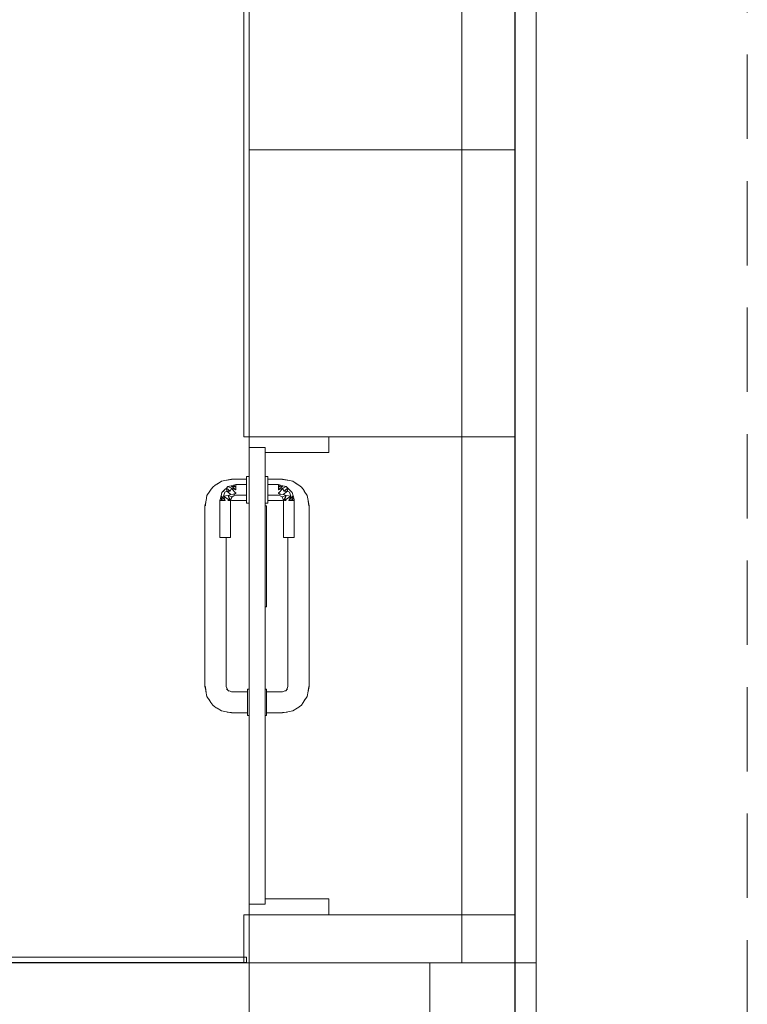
# Model space of a CAD drawing. Header units: millimetres. Extents: x 2 to 902, y -447 to 199.
# Tile 954 of 1056: x 73.66 to 76.4, y 153.57 to 157.27. Entities that reach past the tile are written whole.
import ezdxf

# ---------------------------------------------------------------- set-up
doc = ezdxf.new("R2010")
doc.units = ezdxf.units.MM
doc.header["$MEASUREMENT"] = 0
doc.linetypes.add('HIDDEN2', pattern=[0.47625, 0.3175, -0.15875])
for name, color, linetype, lineweight in [('DI-Detalhes', 1, 'HIDDEN2', 9), ('IFC-Laje-Contorno', 134, 'Continuous', 5), ('IFC-Parede padrão-Contorno', 44, 'Continuous', 5), ('IFC-Pilar-Contorno', 83, 'Continuous', 5), ('IFC-Porta-Contorno', 142, 'Continuous', 5), ('IFC-Viga-Contorno', 66, 'Continuous', 5)]:
    doc.layers.add(name, color=color, linetype=linetype, lineweight=lineweight)

msp = doc.modelspace()

# ---------------------------------------------------------------- linework, layer by layer
at = {"layer": 'DI-Detalhes'}
msp.add_lwpolyline([(69.8236, 160.4769), (76.3973, 160.4769), (76.3973, 152.1533), (69.8236, 152.1533), (69.8236, 160.4769)], dxfattribs=at)
at = {"layer": 'IFC-Laje-Contorno', "color": 7, "lineweight": 5}
for p, q in [((74.5238, 155.7044), (74.5238, 159.5244)), ((75.5238, 153.323), (75.5238, 158.6973)), ((75.5238, 153.323), (75.5238, 158.6973)), ((74.5238, 153.9044), (74.5238, 155.7044)), ((74.5238, 153.723), (74.5238, 153.9044)), ((71.4838, 153.723), (74.5238, 153.723))]:
    msp.add_line(p, q, dxfattribs=at)
at = {"layer": 'IFC-Parede padrão-Contorno', "color": 7, "lineweight": 5}
for p, q in [((74.5033, 156.0753), (74.5033, 159.5044)), ((74.5233, 156.7844), (74.5233, 158.7857)), ((75.5233, 156.7844), (75.5233, 158.7857)), ((74.5233, 155.7044), (74.5233, 158.5711)), ((74.5233, 156.7844), (75.279, 156.7844)), ((74.7676, 156.7844), (75.5233, 156.7844)), ((75.5233, 156.0757), (75.5233, 156.7844)), ((75.5233, 156.5206), (75.5233, 156.7844)), ((75.5233, 155.7044), (75.5233, 156.5206)), ((74.5033, 155.7044), (74.5033, 156.0753)), ((74.5033, 155.7044), (74.5214, 155.7044)), ((74.5214, 155.7044), (74.5233, 155.7044)), ((74.5233, 155.7044), (75.41, 155.7044)), ((75.41, 155.7044), (75.5233, 155.7044)), ((75.5233, 153.9044), (75.5233, 155.7044)), ((74.5033, 153.7676), (74.5033, 153.9044)), ((74.5033, 153.9044), (74.5053, 153.9044)), ((74.5053, 153.9044), (74.5233, 153.9044)), ((74.5233, 153.5187), (74.5233, 153.9044)), ((74.5233, 153.9044), (75.4262, 153.9044)), ((74.5238, 153.9044), (75.5233, 153.9044)), ((75.4262, 153.9044), (75.5233, 153.9044)), ((75.5233, 153.5187), (75.5233, 153.9044)), ((72.2278, 153.7444), (74.5133, 153.7444)), ((74.5033, 153.723), (74.5033, 153.7676)), ((74.5133, 153.7395), (74.5133, 153.7444)), ((74.5133, 153.7244), (74.5133, 153.7395)), ((71.3828, 153.723), (74.5238, 153.723)), ((71.4838, 153.7244), (73.7693, 153.7244)), ((73.7693, 153.7244), (74.5133, 153.7244)), ((74.5238, 153.1822), (74.5238, 153.723))]:
    msp.add_line(p, q, dxfattribs=at)
at = {"layer": 'IFC-Pilar-Contorno', "color": 7, "lineweight": 5}
for p, q in [((75.2037, 153.723), (75.6037, 153.723)), ((75.2037, 153.323), (75.2037, 153.723)), ((75.5233, 153.723), (75.6037, 153.723)), ((75.6037, 153.0732), (75.6037, 153.723)), ((75.6037, 152.723), (75.6037, 153.723))]:
    msp.add_line(p, q, dxfattribs=at)
at = {"layer": 'IFC-Porta-Contorno', "color": 7, "lineweight": 5}
for p, q in [((74.5233, 155.7044), (74.7942, 155.7044)), ((74.5233, 155.6679), (74.5233, 155.7044)), ((74.7942, 155.7044), (74.8233, 155.7044)), ((74.8233, 155.6494), (74.8233, 155.7044)), ((74.5233, 155.6644), (74.5233, 155.6679)), ((74.5233, 154.0966), (74.5233, 155.6644)), ((74.5233, 155.6644), (74.5286, 155.6644)), ((74.5286, 155.6644), (74.5833, 155.6644)), ((74.5833, 154.0966), (74.5833, 155.6644)), ((74.5833, 155.6444), (74.6035, 155.6444)), ((74.6035, 155.6444), (74.8233, 155.6444)), ((74.8233, 155.6444), (74.8233, 155.6494)), ((74.5133, 155.5544), (74.5233, 155.5544)), ((74.5133, 155.5527), (74.5133, 155.5544)), ((74.5133, 155.5544), (74.5233, 155.5544)), ((74.5133, 155.5527), (74.5133, 155.5544)), ((74.5133, 155.5477), (74.5133, 155.5527)), ((74.5133, 155.5477), (74.5133, 155.5527)), ((74.5233, 155.5527), (74.5233, 155.5544)), ((74.5233, 155.5477), (74.5233, 155.5527)), ((74.5833, 155.5544), (74.5933, 155.5544)), ((74.5833, 155.5527), (74.5833, 155.5544)), ((74.5833, 155.5544), (74.5933, 155.5544)), ((74.5833, 155.5477), (74.5833, 155.5527)), ((74.5933, 155.5527), (74.5933, 155.5544)), ((74.5933, 155.5527), (74.5933, 155.5544)), ((74.5933, 155.5477), (74.5933, 155.5527)), ((74.5933, 155.5477), (74.5933, 155.5527)), ((74.3766, 155.5019), (74.3866, 155.5151)), ((74.3766, 155.5019), (74.3866, 155.5151)), ((74.3804, 155.5067), (74.3866, 155.5151)), ((74.3804, 155.5067), (74.3866, 155.5151)), ((74.3866, 155.5151), (74.3961, 155.5222)), ((74.3866, 155.5151), (74.3961, 155.5222)), ((74.3961, 155.5222), (74.4087, 155.5298)), ((74.3961, 155.5222), (74.4087, 155.5298)), ((74.4028, 155.5259), (74.419, 155.5368)), ((74.4028, 155.5259), (74.419, 155.5368)), ((74.419, 155.5368), (74.4387, 155.5408)), ((74.419, 155.5368), (74.4387, 155.5408)), ((74.4378, 155.5405), (74.4573, 155.5444)), ((74.4378, 155.5405), (74.4573, 155.5444)), ((74.4378, 155.5405), (74.4402, 155.541)), ((74.4378, 155.5405), (74.4402, 155.541)), ((74.4378, 155.5109), (74.4433, 155.5164)), ((74.4378, 155.5109), (74.4433, 155.5164)), ((74.4387, 155.5408), (74.4396, 155.5409)), ((74.4387, 155.5408), (74.4396, 155.5409)), ((74.4402, 155.541), (74.4573, 155.543)), ((74.4402, 155.541), (74.4573, 155.543)), ((74.4433, 155.5164), (74.4563, 155.5198)), ((74.4433, 155.5164), (74.4563, 155.5198)), ((74.4433, 155.5164), (74.4567, 155.511)), ((74.4433, 155.5164), (74.4567, 155.511)), ((74.4563, 155.5198), (74.4648, 155.5221)), ((74.4563, 155.5198), (74.4648, 155.5221)), ((74.4563, 155.5198), (74.4733, 155.5044)), ((74.4563, 155.5198), (74.4733, 155.5144)), ((74.4563, 155.5198), (74.4733, 155.5044)), ((74.4563, 155.5198), (74.4733, 155.5144)), ((74.4573, 155.5444), (74.5133, 155.5444)), ((74.4573, 155.5444), (74.5133, 155.5444)), ((74.4648, 155.5221), (74.4691, 155.5233)), ((74.4648, 155.5221), (74.4691, 155.5233)), ((74.4648, 155.5221), (74.4733, 155.5144)), ((74.4648, 155.5221), (74.4733, 155.5144)), ((74.4691, 155.5233), (74.4733, 155.5244)), ((74.4691, 155.5233), (74.4733, 155.5244)), ((74.4733, 155.5244), (74.5133, 155.5244)), ((74.4733, 155.5244), (74.5133, 155.5244)), ((74.4733, 155.5185), (74.4733, 155.5217)), ((74.4733, 155.5185), (74.4733, 155.5217)), ((74.4733, 155.5144), (74.4733, 155.5185)), ((74.4733, 155.5144), (74.4733, 155.5185)), ((74.4733, 155.5096), (74.4733, 155.5144)), ((74.4733, 155.5096), (74.4733, 155.5144)), ((74.5133, 155.5398), (74.5133, 155.5477)), ((74.5133, 155.5398), (74.5133, 155.5477)), ((74.5133, 155.5294), (74.5133, 155.5398)), ((74.5133, 155.5294), (74.5133, 155.5398)), ((74.5133, 155.5173), (74.5133, 155.5294)), ((74.5133, 155.5173), (74.5133, 155.5294)), ((74.5133, 155.5044), (74.5133, 155.5173)), ((74.5133, 155.5044), (74.5133, 155.5173)), ((74.5233, 155.5398), (74.5233, 155.5477)), ((74.5233, 155.5294), (74.5233, 155.5398)), ((74.5233, 155.5173), (74.5233, 155.5294)), ((74.5233, 155.5044), (74.5233, 155.5173)), ((74.5833, 155.5398), (74.5833, 155.5477)), ((74.5833, 155.5294), (74.5833, 155.5398)), ((74.5833, 155.5173), (74.5833, 155.5294)), ((74.5833, 155.5044), (74.5833, 155.5173)), ((74.5933, 155.5398), (74.5933, 155.5477)), ((74.5933, 155.5398), (74.5933, 155.5477)), ((74.5933, 155.5444), (74.6493, 155.5444)), ((74.5933, 155.5444), (74.6493, 155.5444)), ((74.5933, 155.5294), (74.5933, 155.5398)), ((74.5933, 155.5294), (74.5933, 155.5398)), ((74.5933, 155.5173), (74.5933, 155.5294)), ((74.5933, 155.5173), (74.5933, 155.5294)), ((74.5933, 155.5244), (74.6333, 155.5244)), ((74.5933, 155.5244), (74.6333, 155.5244)), ((74.5933, 155.5144), (74.5933, 155.5185)), ((74.5933, 155.5144), (74.5933, 155.5185)), ((74.5933, 155.5044), (74.5933, 155.5173)), ((74.5933, 155.5044), (74.5933, 155.5173)), ((74.6333, 155.5244), (74.6376, 155.5233)), ((74.6333, 155.5244), (74.6376, 155.5233)), ((74.6333, 155.5144), (74.6418, 155.5221)), ((74.6333, 155.5144), (74.6418, 155.5221)), ((74.6333, 155.5185), (74.6333, 155.5217)), ((74.6333, 155.5185), (74.6333, 155.5217)), ((74.6333, 155.5044), (74.6503, 155.5198)), ((74.6333, 155.5144), (74.6503, 155.5198)), ((74.6333, 155.5044), (74.6503, 155.5198)), ((74.6333, 155.5144), (74.6503, 155.5198)), ((74.6333, 155.5144), (74.6333, 155.5185)), ((74.6333, 155.5144), (74.6333, 155.5185)), ((74.6333, 155.5096), (74.6333, 155.5144)), ((74.6333, 155.5096), (74.6333, 155.5144)), ((74.6376, 155.5233), (74.6418, 155.5221)), ((74.6376, 155.5233), (74.6418, 155.5221)), ((74.6418, 155.5221), (74.6503, 155.5198)), ((74.6418, 155.5221), (74.6503, 155.5198)), ((74.6493, 155.5444), (74.6688, 155.5405)), ((74.6493, 155.5444), (74.6688, 155.5405)), ((74.6493, 155.543), (74.6665, 155.541)), ((74.6493, 155.543), (74.6665, 155.541)), ((74.65, 155.511), (74.6633, 155.5164)), ((74.65, 155.511), (74.6633, 155.5164)), ((74.6503, 155.5198), (74.6633, 155.5164)), ((74.6503, 155.5198), (74.6633, 155.5164)), ((74.6633, 155.5164), (74.6688, 155.5109)), ((74.6633, 155.5164), (74.6688, 155.5109)), ((74.6665, 155.541), (74.6688, 155.5405)), ((74.6665, 155.541), (74.6688, 155.5405)), ((74.667, 155.5409), (74.6679, 155.5408)), ((74.667, 155.5409), (74.6679, 155.5408)), ((74.6679, 155.5408), (74.6876, 155.5368)), ((74.6679, 155.5408), (74.6876, 155.5368)), ((74.6876, 155.5368), (74.7038, 155.5259)), ((74.6876, 155.5368), (74.7038, 155.5259)), ((74.6979, 155.5299), (74.7105, 155.5222)), ((74.6979, 155.5299), (74.7105, 155.5222)), ((74.7105, 155.5222), (74.72, 155.5151)), ((74.7105, 155.5222), (74.72, 155.5151)), ((74.72, 155.5151), (74.7262, 155.5067)), ((74.72, 155.5151), (74.73, 155.5019)), ((74.72, 155.5151), (74.7262, 155.5067)), ((74.72, 155.5151), (74.73, 155.5019)), ((74.3612, 155.4639), (74.3649, 155.4827)), ((74.3612, 155.4639), (74.3649, 155.4827)), ((74.3649, 155.4827), (74.3758, 155.4989)), ((74.3649, 155.4827), (74.3758, 155.4989)), ((74.3738, 155.4959), (74.3766, 155.5019)), ((74.3738, 155.4959), (74.3766, 155.5019)), ((74.3758, 155.4989), (74.3804, 155.5067)), ((74.3758, 155.4989), (74.3804, 155.5067)), ((74.4156, 155.4729), (74.4179, 155.4814)), ((74.4156, 155.4729), (74.4179, 155.4814)), ((74.4179, 155.4814), (74.4213, 155.4944)), ((74.4179, 155.4814), (74.4213, 155.4944)), ((74.4179, 155.4814), (74.4233, 155.4644)), ((74.4179, 155.4814), (74.4333, 155.4644)), ((74.4179, 155.4814), (74.4233, 155.4644)), ((74.4179, 155.4814), (74.4333, 155.4644)), ((74.4213, 155.4944), (74.4323, 155.5054)), ((74.4213, 155.4944), (74.4268, 155.4999)), ((74.4267, 155.481), (74.4314, 155.4952)), ((74.4267, 155.481), (74.4314, 155.4952)), ((74.4267, 155.481), (74.4443, 155.483)), ((74.4267, 155.481), (74.4443, 155.483)), ((74.4267, 155.481), (74.4506, 155.4644)), ((74.4267, 155.481), (74.4333, 155.4644)), ((74.4267, 155.481), (74.4506, 155.4644)), ((74.4267, 155.481), (74.4333, 155.4644)), ((74.4268, 155.4999), (74.4323, 155.5054)), ((74.4314, 155.4952), (74.4393, 155.4996)), ((74.4314, 155.4952), (74.4393, 155.4996)), ((74.4323, 155.5054), (74.4378, 155.5109)), ((74.4323, 155.5054), (74.4378, 155.5109)), ((74.4378, 155.5109), (74.4393, 155.4996)), ((74.4378, 155.5109), (74.4522, 155.4995)), ((74.4378, 155.5109), (74.4393, 155.4996)), ((74.4378, 155.5109), (74.4522, 155.4995)), ((74.4393, 155.4996), (74.4522, 155.4995)), ((74.4393, 155.4996), (74.4552, 155.4864)), ((74.4393, 155.4996), (74.4522, 155.4995)), ((74.4393, 155.4996), (74.4552, 155.4864)), ((74.4443, 155.483), (74.4552, 155.4864)), ((74.4443, 155.483), (74.4552, 155.4864)), ((74.4443, 155.483), (74.4506, 155.4644)), ((74.4443, 155.483), (74.4533, 155.4644)), ((74.4443, 155.483), (74.4592, 155.4785)), ((74.4443, 155.483), (74.4506, 155.4644)), ((74.4443, 155.483), (74.4533, 155.4644)), ((74.4443, 155.483), (74.4592, 155.4785)), ((74.4522, 155.4995), (74.4567, 155.511)), ((74.4522, 155.4995), (74.4567, 155.511)), ((74.4533, 155.4644), (74.4592, 155.4785)), ((74.4552, 155.4864), (74.4637, 155.4882)), ((74.4552, 155.4864), (74.4637, 155.4882)), ((74.4562, 155.4715), (74.4592, 155.4785)), ((74.4567, 155.511), (74.4733, 155.4903)), ((74.4567, 155.511), (74.4733, 155.5044)), ((74.4567, 155.511), (74.4733, 155.4903)), ((74.4567, 155.511), (74.4733, 155.5044)), ((74.4592, 155.4785), (74.4662, 155.4815)), ((74.4592, 155.4785), (74.4662, 155.4815)), ((74.4637, 155.4882), (74.4733, 155.4903)), ((74.4637, 155.4882), (74.4733, 155.4903)), ((74.4637, 155.4882), (74.4733, 155.4844)), ((74.4637, 155.4882), (74.4733, 155.4844)), ((74.4662, 155.4815), (74.4733, 155.4844)), ((74.4662, 155.4815), (74.4733, 155.4844)), ((74.4733, 155.5044), (74.4733, 155.5096)), ((74.4733, 155.5044), (74.4733, 155.5096)), ((74.4733, 155.4903), (74.4733, 155.4944)), ((74.4733, 155.4903), (74.4733, 155.4944)), ((74.4733, 155.4844), (74.5133, 155.4844)), ((74.4733, 155.4844), (74.5133, 155.4844)), ((74.5133, 155.4915), (74.5133, 155.5044)), ((74.5133, 155.4915), (74.5133, 155.5044)), ((74.5133, 155.4794), (74.5133, 155.4915)), ((74.5133, 155.4794), (74.5133, 155.4915)), ((74.5133, 155.469), (74.5133, 155.4794)), ((74.5133, 155.469), (74.5133, 155.4794)), ((74.5233, 155.4915), (74.5233, 155.5044)), ((74.5233, 155.4794), (74.5233, 155.4915)), ((74.5233, 155.469), (74.5233, 155.4794)), ((74.5833, 155.4915), (74.5833, 155.5044)), ((74.5833, 155.4794), (74.5833, 155.4915)), ((74.5833, 155.469), (74.5833, 155.4794)), ((74.5933, 155.4915), (74.5933, 155.5044)), ((74.5933, 155.4915), (74.5933, 155.5044)), ((74.5933, 155.4903), (74.5933, 155.4944)), ((74.5933, 155.4903), (74.5933, 155.4944)), ((74.5933, 155.4794), (74.5933, 155.4915)), ((74.5933, 155.4794), (74.5933, 155.4915)), ((74.5933, 155.4844), (74.6333, 155.4844)), ((74.5933, 155.4844), (74.6333, 155.4844)), ((74.5933, 155.469), (74.5933, 155.4794)), ((74.5933, 155.469), (74.5933, 155.4794)), ((74.6333, 155.4903), (74.65, 155.511)), ((74.6333, 155.5044), (74.65, 155.511)), ((74.6333, 155.4903), (74.65, 155.511)), ((74.6333, 155.5044), (74.65, 155.511)), ((74.6333, 155.5044), (74.6333, 155.5096)), ((74.6333, 155.5044), (74.6333, 155.5096)), ((74.6333, 155.4903), (74.6333, 155.4944)), ((74.6333, 155.4903), (74.6333, 155.4944)), ((74.6333, 155.4903), (74.6429, 155.4882)), ((74.6333, 155.4903), (74.6429, 155.4882)), ((74.6333, 155.4844), (74.6429, 155.4882)), ((74.6333, 155.4844), (74.6429, 155.4882)), ((74.6333, 155.4844), (74.6404, 155.4815)), ((74.6333, 155.4844), (74.6404, 155.4815)), ((74.6404, 155.4815), (74.6475, 155.4785)), ((74.6404, 155.4815), (74.6475, 155.4785)), ((74.6429, 155.4882), (74.6515, 155.4864)), ((74.6429, 155.4882), (74.6515, 155.4864)), ((74.6475, 155.4785), (74.6623, 155.483)), ((74.6475, 155.4785), (74.6623, 155.483)), ((74.6475, 155.4785), (74.6504, 155.4715)), ((74.6475, 155.4785), (74.6504, 155.4715)), ((74.65, 155.511), (74.6544, 155.4995)), ((74.65, 155.511), (74.6544, 155.4995)), ((74.6515, 155.4864), (74.6673, 155.4996)), ((74.6515, 155.4864), (74.6673, 155.4996)), ((74.6515, 155.4864), (74.6623, 155.483)), ((74.6515, 155.4864), (74.6623, 155.483)), ((74.6533, 155.4644), (74.6623, 155.483)), ((74.6533, 155.4644), (74.6623, 155.483)), ((74.6544, 155.4995), (74.6688, 155.5109)), ((74.6544, 155.4995), (74.6688, 155.5109)), ((74.6544, 155.4995), (74.6673, 155.4996)), ((74.6544, 155.4995), (74.6673, 155.4996)), ((74.656, 155.4644), (74.6623, 155.483)), ((74.656, 155.4644), (74.6623, 155.483)), ((74.656, 155.4644), (74.6799, 155.481)), ((74.656, 155.4644), (74.6799, 155.481)), ((74.6623, 155.483), (74.6799, 155.481)), ((74.6623, 155.483), (74.6799, 155.481)), ((74.6673, 155.4996), (74.6688, 155.5109)), ((74.6673, 155.4996), (74.6688, 155.5109)), ((74.6673, 155.4996), (74.6752, 155.4952)), ((74.6673, 155.4996), (74.6752, 155.4952)), ((74.6688, 155.5109), (74.6743, 155.5054)), ((74.6688, 155.5109), (74.6743, 155.5054)), ((74.6733, 155.4644), (74.6888, 155.4814)), ((74.6733, 155.4644), (74.6888, 155.4814)), ((74.6733, 155.4644), (74.6799, 155.481)), ((74.6733, 155.4644), (74.6799, 155.481)), ((74.6743, 155.5054), (74.6853, 155.4944)), ((74.6743, 155.5054), (74.6798, 155.4999)), ((74.6752, 155.4952), (74.6799, 155.481)), ((74.6752, 155.4952), (74.6799, 155.481)), ((74.6798, 155.4999), (74.6853, 155.4944)), ((74.6833, 155.4644), (74.6888, 155.4814)), ((74.6833, 155.4644), (74.6888, 155.4814)), ((74.6853, 155.4944), (74.6888, 155.4814)), ((74.6853, 155.4944), (74.6888, 155.4814)), ((74.6888, 155.4814), (74.691, 155.4729)), ((74.6888, 155.4814), (74.691, 155.4729)), ((74.7262, 155.5067), (74.7309, 155.4989)), ((74.7262, 155.5067), (74.7309, 155.4989)), ((74.73, 155.5019), (74.7329, 155.4959)), ((74.73, 155.5019), (74.7329, 155.4959)), ((74.7309, 155.4989), (74.7417, 155.4827)), ((74.7309, 155.4989), (74.7417, 155.4827)), ((74.7417, 155.4827), (74.7454, 155.4639)), ((74.7417, 155.4827), (74.7454, 155.4639)), ((74.3573, 155.4444), (74.3612, 155.4639)), ((74.3573, 155.4444), (74.3612, 155.4639)), ((74.3573, 155.1321), (74.3573, 155.4444)), ((74.3587, 155.4444), (74.3608, 155.4616)), ((74.3587, 155.4444), (74.3608, 155.4616)), ((74.3608, 155.4616), (74.3612, 155.4639)), ((74.3608, 155.4616), (74.3612, 155.4639)), ((74.4133, 155.4644), (74.4144, 155.4686)), ((74.4133, 155.4644), (74.4144, 155.4686)), ((74.4133, 155.3244), (74.4133, 155.4644)), ((74.4133, 155.3244), (74.4133, 155.4644)), ((74.4144, 155.4686), (74.4156, 155.4729)), ((74.4144, 155.4686), (74.4156, 155.4729)), ((74.4156, 155.4729), (74.4233, 155.4644)), ((74.4156, 155.4729), (74.4233, 155.4644)), ((74.416, 155.4644), (74.4192, 155.4644)), ((74.416, 155.4644), (74.4192, 155.4644)), ((74.4192, 155.4644), (74.4233, 155.4644)), ((74.4192, 155.4644), (74.4233, 155.4644)), ((74.4233, 155.4644), (74.4281, 155.4644)), ((74.4233, 155.4644), (74.4281, 155.4644)), ((74.4281, 155.4644), (74.4333, 155.4644)), ((74.4281, 155.4644), (74.4333, 155.4644)), ((74.4433, 155.4644), (74.4475, 155.4644)), ((74.4433, 155.4644), (74.4475, 155.4644)), ((74.4475, 155.4644), (74.4506, 155.4644)), ((74.4475, 155.4644), (74.4506, 155.4644)), ((74.4533, 155.4644), (74.4562, 155.4715)), ((74.4533, 155.4627), (74.4573, 155.4644)), ((74.4533, 155.3244), (74.4533, 155.4644)), ((74.4533, 155.4627), (74.4573, 155.4644)), ((74.4533, 155.3244), (74.4533, 155.4644)), ((74.4573, 155.4644), (74.5133, 155.4644)), ((74.4573, 155.4644), (74.5133, 155.4644)), ((74.5133, 155.4611), (74.5133, 155.469)), ((74.5133, 155.4611), (74.5133, 155.469)), ((74.5133, 155.4561), (74.5133, 155.4611)), ((74.5133, 155.4561), (74.5133, 155.4611)), ((74.5133, 155.4544), (74.5133, 155.4561)), ((74.5133, 155.4544), (74.5133, 155.4561)), ((74.5133, 155.4544), (74.5233, 155.4544)), ((74.5133, 155.4544), (74.5233, 155.4544)), ((74.5233, 155.4611), (74.5233, 155.469)), ((74.5233, 155.4561), (74.5233, 155.4611)), ((74.5233, 155.4544), (74.5233, 155.4561)), ((74.5833, 155.4611), (74.5833, 155.469)), ((74.5833, 155.4561), (74.5833, 155.4611)), ((74.5833, 155.4544), (74.5833, 155.4561)), ((74.5833, 155.4544), (74.5933, 155.4544)), ((74.5833, 155.4544), (74.5933, 155.4544)), ((74.5833, 155.4444), (74.5852, 155.4444)), ((74.5852, 155.4444), (74.5893, 155.4444)), ((74.5893, 155.1846), (74.5893, 155.4444)), ((74.5933, 155.4611), (74.5933, 155.469)), ((74.5933, 155.4611), (74.5933, 155.469)), ((74.5933, 155.4644), (74.6493, 155.4644)), ((74.5933, 155.4644), (74.6493, 155.4644)), ((74.5933, 155.4561), (74.5933, 155.4611)), ((74.5933, 155.4561), (74.5933, 155.4611)), ((74.5933, 155.4544), (74.5933, 155.4561)), ((74.5933, 155.4544), (74.5933, 155.4561)), ((74.6493, 155.4644), (74.6533, 155.4627)), ((74.6493, 155.4644), (74.6533, 155.4627)), ((74.6504, 155.4715), (74.6533, 155.4644)), ((74.6504, 155.4715), (74.6533, 155.4644)), ((74.6533, 155.3244), (74.6533, 155.4644)), ((74.6533, 155.3244), (74.6533, 155.4644)), ((74.656, 155.4644), (74.6592, 155.4644)), ((74.656, 155.4644), (74.6592, 155.4644)), ((74.6592, 155.4644), (74.6633, 155.4644)), ((74.6592, 155.4644), (74.6633, 155.4644)), ((74.6733, 155.4644), (74.6785, 155.4644)), ((74.6733, 155.4644), (74.6785, 155.4644)), ((74.6785, 155.4644), (74.6833, 155.4644)), ((74.6785, 155.4644), (74.6833, 155.4644)), ((74.6833, 155.4644), (74.691, 155.4729)), ((74.6833, 155.4644), (74.691, 155.4729)), ((74.6833, 155.4644), (74.6875, 155.4644)), ((74.6833, 155.4644), (74.6875, 155.4644)), ((74.6875, 155.4644), (74.6906, 155.4644)), ((74.6875, 155.4644), (74.6906, 155.4644)), ((74.691, 155.4729), (74.6922, 155.4686)), ((74.691, 155.4729), (74.6922, 155.4686)), ((74.6922, 155.4686), (74.6933, 155.4644)), ((74.6922, 155.4686), (74.6933, 155.4644)), ((74.6933, 155.3244), (74.6933, 155.4644)), ((74.6933, 155.3244), (74.6933, 155.4644)), ((74.7454, 155.4639), (74.7459, 155.4616)), ((74.7454, 155.4639), (74.7493, 155.4444)), ((74.7454, 155.4639), (74.7459, 155.4616)), ((74.7454, 155.4639), (74.7493, 155.4444)), ((74.7459, 155.4616), (74.7479, 155.4444)), ((74.7459, 155.4616), (74.7479, 155.4444)), ((74.7493, 155.1321), (74.7493, 155.4444)), ((74.4133, 155.3244), (74.414, 155.3244)), ((74.4133, 155.3244), (74.414, 155.3244)), ((74.414, 155.3244), (74.416, 155.3244)), ((74.414, 155.3244), (74.416, 155.3244)), ((74.416, 155.3244), (74.4192, 155.3244)), ((74.416, 155.3244), (74.4192, 155.3244)), ((74.4192, 155.3244), (74.4233, 155.3244)), ((74.4192, 155.3244), (74.4233, 155.3244)), ((74.4233, 155.3244), (74.4281, 155.3244)), ((74.4233, 155.3244), (74.4281, 155.3244)), ((74.4281, 155.3244), (74.4333, 155.3244)), ((74.4281, 155.3244), (74.4333, 155.3244)), ((74.4333, 155.3244), (74.4385, 155.3244)), ((74.4333, 155.3244), (74.4385, 155.3244)), ((74.4373, 155.1321), (74.4373, 155.3244)), ((74.4385, 155.3244), (74.4433, 155.3244)), ((74.4385, 155.3244), (74.4433, 155.3244)), ((74.4433, 155.3244), (74.4475, 155.3244)), ((74.4433, 155.3244), (74.4475, 155.3244)), ((74.4475, 155.3244), (74.4506, 155.3244)), ((74.4475, 155.3244), (74.4506, 155.3244)), ((74.4506, 155.3244), (74.4526, 155.3244)), ((74.4506, 155.3244), (74.4526, 155.3244)), ((74.4526, 155.3244), (74.4533, 155.3244)), ((74.4526, 155.3244), (74.4533, 155.3244)), ((74.6533, 155.3244), (74.654, 155.3244)), ((74.6533, 155.3244), (74.654, 155.3244)), ((74.654, 155.3244), (74.656, 155.3244)), ((74.654, 155.3244), (74.656, 155.3244)), ((74.656, 155.3244), (74.6592, 155.3244)), ((74.656, 155.3244), (74.6592, 155.3244)), ((74.6592, 155.3244), (74.6633, 155.3244)), ((74.6592, 155.3244), (74.6633, 155.3244)), ((74.6633, 155.3244), (74.6681, 155.3244)), ((74.6633, 155.3244), (74.6681, 155.3244)), ((74.6681, 155.3244), (74.6733, 155.3244)), ((74.6681, 155.3244), (74.6733, 155.3244)), ((74.6693, 155.1321), (74.6693, 155.3244)), ((74.6733, 155.3244), (74.6785, 155.3244)), ((74.6733, 155.3244), (74.6785, 155.3244)), ((74.6785, 155.3244), (74.6833, 155.3244)), ((74.6785, 155.3244), (74.6833, 155.3244)), ((74.6833, 155.3244), (74.6875, 155.3244)), ((74.6833, 155.3244), (74.6875, 155.3244)), ((74.6875, 155.3244), (74.6906, 155.3244)), ((74.6875, 155.3244), (74.6906, 155.3244)), ((74.6906, 155.3244), (74.6926, 155.3244)), ((74.6906, 155.3244), (74.6926, 155.3244)), ((74.6926, 155.3244), (74.6933, 155.3244)), ((74.6926, 155.3244), (74.6933, 155.3244)), ((74.5893, 155.0644), (74.5893, 155.1846)), ((74.3573, 155.0767), (74.3573, 155.1321)), ((74.4373, 155.0767), (74.4373, 155.1321)), ((74.6693, 155.0767), (74.6693, 155.1321)), ((74.7493, 155.0767), (74.7493, 155.1321)), ((74.3573, 154.7644), (74.3573, 155.0767)), ((74.4373, 154.7644), (74.4373, 155.0767)), ((74.6693, 154.7644), (74.6693, 155.0767)), ((74.7493, 154.7644), (74.7493, 155.0767)), ((74.5833, 155.0644), (74.5874, 155.0644)), ((74.5874, 155.0644), (74.5893, 155.0644)), ((74.3573, 154.7644), (74.3612, 154.7449)), ((74.3573, 154.7644), (74.3612, 154.7449)), ((74.3587, 154.7644), (74.3608, 154.7472)), ((74.3587, 154.7644), (74.3608, 154.7472)), ((74.3608, 154.7472), (74.3612, 154.7449)), ((74.3608, 154.7472), (74.3612, 154.7449)), ((74.3608, 154.7468), (74.3609, 154.7458)), ((74.3608, 154.7468), (74.3609, 154.7458)), ((74.3609, 154.7458), (74.3649, 154.7261)), ((74.3609, 154.7458), (74.3649, 154.7261)), ((74.4373, 154.7644), (74.4431, 154.7503)), ((74.4373, 154.7644), (74.4431, 154.7503)), ((74.4388, 154.755), (74.4468, 154.7463)), ((74.4388, 154.755), (74.4468, 154.7463)), ((74.4432, 154.7502), (74.4573, 154.7444)), ((74.4432, 154.7502), (74.4573, 154.7444)), ((74.4573, 154.7444), (74.5173, 154.7444)), ((74.4573, 154.7444), (74.5173, 154.7444)), ((74.5173, 154.7544), (74.5233, 154.7544)), ((74.5173, 154.7527), (74.5173, 154.7544)), ((74.5173, 154.7544), (74.5233, 154.7544)), ((74.5173, 154.7527), (74.5173, 154.7544)), ((74.5173, 154.7477), (74.5173, 154.7527)), ((74.5173, 154.7477), (74.5173, 154.7527)), ((74.5173, 154.7398), (74.5173, 154.7477)), ((74.5173, 154.7398), (74.5173, 154.7477)), ((74.5173, 154.7294), (74.5173, 154.7398)), ((74.5173, 154.7294), (74.5173, 154.7398)), ((74.5233, 154.7527), (74.5233, 154.7544)), ((74.5233, 154.7477), (74.5233, 154.7527)), ((74.5233, 154.7398), (74.5233, 154.7477)), ((74.5233, 154.7294), (74.5233, 154.7398)), ((74.5833, 154.7544), (74.5893, 154.7544)), ((74.5833, 154.7527), (74.5833, 154.7544)), ((74.5833, 154.7544), (74.5893, 154.7544)), ((74.5833, 154.7477), (74.5833, 154.7527)), ((74.5833, 154.7398), (74.5833, 154.7477)), ((74.5833, 154.7294), (74.5833, 154.7398)), ((74.5893, 154.7527), (74.5893, 154.7544)), ((74.5893, 154.7527), (74.5893, 154.7544)), ((74.5893, 154.7477), (74.5893, 154.7527)), ((74.5893, 154.7477), (74.5893, 154.7527)), ((74.5893, 154.7398), (74.5893, 154.7477)), ((74.5893, 154.7398), (74.5893, 154.7477)), ((74.5893, 154.7444), (74.6493, 154.7444)), ((74.5893, 154.7444), (74.6493, 154.7444)), ((74.5893, 154.739), (74.5893, 154.743)), ((74.5893, 154.739), (74.5893, 154.743)), ((74.5893, 154.7294), (74.5893, 154.7398)), ((74.5893, 154.7294), (74.5893, 154.7398)), ((74.6493, 154.7444), (74.6634, 154.7502)), ((74.6493, 154.7444), (74.6634, 154.7502)), ((74.6598, 154.7463), (74.6678, 154.755)), ((74.6598, 154.7463), (74.6678, 154.755)), ((74.6635, 154.7503), (74.6693, 154.7644)), ((74.6635, 154.7503), (74.6693, 154.7644)), ((74.7417, 154.7261), (74.7457, 154.7458)), ((74.7417, 154.7261), (74.7457, 154.7458)), ((74.7454, 154.7449), (74.7493, 154.7644)), ((74.7454, 154.7449), (74.7493, 154.7644)), ((74.7454, 154.7449), (74.7459, 154.7472)), ((74.7454, 154.7449), (74.7459, 154.7472)), ((74.7457, 154.7458), (74.7458, 154.7468)), ((74.7457, 154.7458), (74.7458, 154.7468)), ((74.7459, 154.7472), (74.7479, 154.7644)), ((74.7459, 154.7472), (74.7479, 154.7644)), ((74.3649, 154.7261), (74.3758, 154.7099)), ((74.3649, 154.7261), (74.3758, 154.7099)), ((74.3719, 154.7157), (74.3795, 154.7032)), ((74.3719, 154.7157), (74.3795, 154.7032)), ((74.3795, 154.7032), (74.3866, 154.6937)), ((74.3795, 154.7032), (74.3866, 154.6937)), ((74.5173, 154.7173), (74.5173, 154.7294)), ((74.5173, 154.7173), (74.5173, 154.7294)), ((74.5173, 154.7044), (74.5173, 154.7173)), ((74.5173, 154.7044), (74.5173, 154.7173)), ((74.5173, 154.6915), (74.5173, 154.7044)), ((74.5173, 154.6915), (74.5173, 154.7044)), ((74.5233, 154.7173), (74.5233, 154.7294)), ((74.5233, 154.7044), (74.5233, 154.7173)), ((74.5233, 154.6915), (74.5233, 154.7044)), ((74.5833, 154.7173), (74.5833, 154.7294)), ((74.5833, 154.7044), (74.5833, 154.7173)), ((74.5833, 154.6915), (74.5833, 154.7044)), ((74.5893, 154.7244), (74.5893, 154.7327)), ((74.5893, 154.7244), (74.5893, 154.7327)), ((74.5893, 154.7173), (74.5893, 154.7294)), ((74.5893, 154.7173), (74.5893, 154.7294)), ((74.5893, 154.7148), (74.5893, 154.7244)), ((74.5893, 154.7148), (74.5893, 154.7244)), ((74.5893, 154.7044), (74.5893, 154.7173)), ((74.5893, 154.7044), (74.5893, 154.7173)), ((74.5893, 154.6915), (74.5893, 154.7044)), ((74.5893, 154.6915), (74.5893, 154.7044)), ((74.72, 154.6937), (74.7271, 154.7032)), ((74.72, 154.6937), (74.7271, 154.7032)), ((74.7271, 154.7032), (74.7347, 154.7157)), ((74.7271, 154.7032), (74.7347, 154.7157)), ((74.7309, 154.7099), (74.7417, 154.7261)), ((74.7309, 154.7099), (74.7417, 154.7261)), ((74.3866, 154.6937), (74.395, 154.6875)), ((74.3866, 154.6937), (74.3998, 154.6837)), ((74.3866, 154.6937), (74.395, 154.6875)), ((74.3866, 154.6937), (74.3998, 154.6837)), ((74.395, 154.6875), (74.4028, 154.6828)), ((74.395, 154.6875), (74.4028, 154.6828)), ((74.3998, 154.6837), (74.4058, 154.6809)), ((74.3998, 154.6837), (74.4058, 154.6809)), ((74.4028, 154.6828), (74.419, 154.672)), ((74.4028, 154.6828), (74.419, 154.672)), ((74.419, 154.672), (74.4378, 154.6683)), ((74.419, 154.672), (74.4378, 154.6683)), ((74.4378, 154.6683), (74.4402, 154.6678)), ((74.4378, 154.6683), (74.4573, 154.6644)), ((74.4378, 154.6683), (74.4402, 154.6678)), ((74.4378, 154.6683), (74.4573, 154.6644)), ((74.4402, 154.6678), (74.4573, 154.6658)), ((74.4402, 154.6678), (74.4573, 154.6658)), ((74.4573, 154.6644), (74.5173, 154.6644)), ((74.4573, 154.6644), (74.5173, 154.6644)), ((74.5173, 154.6794), (74.5173, 154.6915)), ((74.5173, 154.6794), (74.5173, 154.6915)), ((74.5173, 154.669), (74.5173, 154.6794)), ((74.5173, 154.669), (74.5173, 154.6794)), ((74.5173, 154.6611), (74.5173, 154.669)), ((74.5173, 154.6611), (74.5173, 154.669)), ((74.5173, 154.6561), (74.5173, 154.6611)), ((74.5173, 154.6561), (74.5173, 154.6611)), ((74.5233, 154.6794), (74.5233, 154.6915)), ((74.5233, 154.669), (74.5233, 154.6794)), ((74.5233, 154.6611), (74.5233, 154.669)), ((74.5233, 154.6561), (74.5233, 154.6611)), ((74.5833, 154.6794), (74.5833, 154.6915)), ((74.5833, 154.669), (74.5833, 154.6794)), ((74.5833, 154.6611), (74.5833, 154.669)), ((74.5833, 154.6561), (74.5833, 154.6611)), ((74.5893, 154.6844), (74.5893, 154.694)), ((74.5893, 154.6844), (74.5893, 154.694)), ((74.5893, 154.6794), (74.5893, 154.6915)), ((74.5893, 154.6794), (74.5893, 154.6915)), ((74.5893, 154.6761), (74.5893, 154.6844)), ((74.5893, 154.6761), (74.5893, 154.6844)), ((74.5893, 154.669), (74.5893, 154.6794)), ((74.5893, 154.669), (74.5893, 154.6794)), ((74.5893, 154.6658), (74.5893, 154.6698)), ((74.5893, 154.6658), (74.5893, 154.6698)), ((74.5893, 154.6611), (74.5893, 154.669)), ((74.5893, 154.6611), (74.5893, 154.669)), ((74.5893, 154.6644), (74.6493, 154.6644)), ((74.5893, 154.6644), (74.6493, 154.6644)), ((74.5893, 154.6561), (74.5893, 154.6611)), ((74.5893, 154.6561), (74.5893, 154.6611)), ((74.6493, 154.6644), (74.6688, 154.6683)), ((74.6493, 154.6644), (74.6688, 154.6683)), ((74.6493, 154.6658), (74.6665, 154.6678)), ((74.6493, 154.6658), (74.6665, 154.6678)), ((74.6665, 154.6678), (74.6688, 154.6683)), ((74.6665, 154.6678), (74.6688, 154.6683)), ((74.6688, 154.6683), (74.6876, 154.672)), ((74.6688, 154.6683), (74.6876, 154.672)), ((74.6876, 154.672), (74.7038, 154.6828)), ((74.6876, 154.672), (74.7038, 154.6828)), ((74.7008, 154.6809), (74.7068, 154.6837)), ((74.7008, 154.6809), (74.7068, 154.6837)), ((74.7038, 154.6828), (74.7116, 154.6875)), ((74.7038, 154.6828), (74.7116, 154.6875)), ((74.7068, 154.6837), (74.72, 154.6937)), ((74.7068, 154.6837), (74.72, 154.6937)), ((74.7116, 154.6875), (74.72, 154.6937)), ((74.7116, 154.6875), (74.72, 154.6937)), ((74.5173, 154.6544), (74.5173, 154.6561)), ((74.5173, 154.6544), (74.5173, 154.6561)), ((74.5173, 154.6544), (74.5233, 154.6544)), ((74.5173, 154.6544), (74.5233, 154.6544)), ((74.5233, 154.6544), (74.5233, 154.6561)), ((74.5833, 154.6544), (74.5833, 154.6561)), ((74.5833, 154.6544), (74.5893, 154.6544)), ((74.5833, 154.6544), (74.5893, 154.6544)), ((74.5893, 154.6544), (74.5893, 154.6561)), ((74.5893, 154.6544), (74.5893, 154.6561)), ((74.5233, 153.9444), (74.5233, 154.0966)), ((74.5833, 153.9444), (74.5833, 154.0966)), ((74.5833, 153.9644), (74.8031, 153.9644)), ((74.8031, 153.9644), (74.8233, 153.9644)), ((74.8233, 153.9594), (74.8233, 153.9644)), ((74.8233, 153.9044), (74.8233, 153.9594)), ((74.5233, 153.9409), (74.5233, 153.9444)), ((74.5233, 153.9444), (74.578, 153.9444)), ((74.5233, 153.9044), (74.5233, 153.9409)), ((74.578, 153.9444), (74.5833, 153.9444)), ((74.5233, 153.9044), (74.5525, 153.9044)), ((74.5525, 153.9044), (74.8233, 153.9044))]:
    msp.add_line(p, q, dxfattribs=at)
at = {"layer": 'IFC-Viga-Contorno', "color": 7, "lineweight": 5}
for p, q in [((75.3233, 153.723), (75.3233, 158.6973)), ((75.6033, 153.723), (75.6033, 158.6973)), ((75.6033, 153.723), (75.6033, 158.6973)), ((75.3233, 153.9044), (75.3233, 155.7044)), ((70.2638, 153.723), (75.2037, 153.723))]:
    msp.add_line(p, q, dxfattribs=at)

doc.saveas('drawing.dxf')
